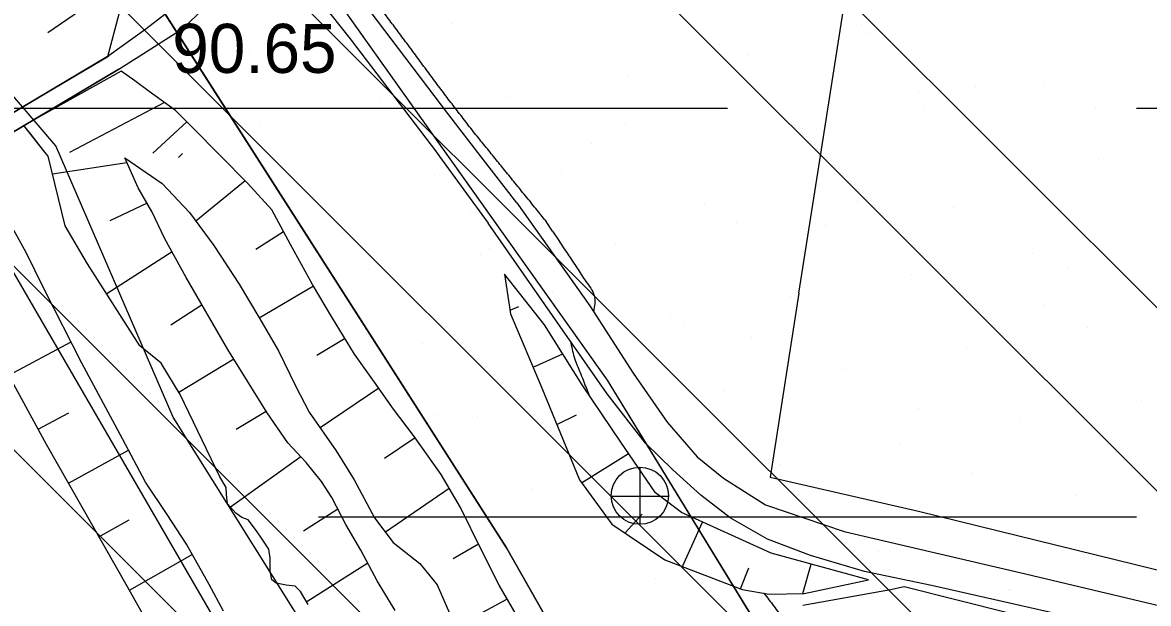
# Model space of a CAD drawing. Extents: x 417995 to 421451, y 4454518 to 4458015.
# Drawn here: x 420846.2 to 420983.9, y 4456446.3 to 4456517.4 of the extents above; entities that cross this region are included whole.
import ezdxf

# ---------------------------------------------------------------- set-up
doc = ezdxf.new("R2010")
doc.units = 0
for name, color, linetype in [('ADAKENARI', 7, 'Continuous'), ('Default', 7, 'Continuous'), ('Egri_1m', 7, 'Continuous'), ('Hid_Dere_Sulu_Yat_Gen', 7, 'Continuous'), ('PL_AYA_BOLGE_PARKI', 7, 'Continuous'), ('PL_AYA_PARK_DINLENME', 7, 'Continuous'), ('PL_TA_K_DERE', 7, 'Continuous'), ('S_Rogar_Kapagi', 7, 'Continuous'), ('Sev_Sevalti', 7, 'Continuous'), ('Sev_Sevustu', 7, 'Continuous'), ('Sev_Tarama', 7, 'Continuous'), ('Sinir_itirazli_Mulkiyet', 7, 'Continuous'), ('Sinir_Tel_bir_taraf', 7, 'Continuous'), ('SN_TR_SIVILASMA', 7, 'Continuous'), ('SN_TR_TASKIN', 7, 'Continuous'), ('TR_PARKALANI', 7, 'Continuous'), ('Y_Kot_Noktasi', 7, 'Continuous'), ('Yol_Kop_Viyaduk', 7, 'Continuous'), ('Yol_Sose', 7, 'Continuous')]:
    doc.layers.add(name, color=color, linetype=linetype)

# ---------------------------------------------------------------- blocks, each defined once
blk = doc.blocks.new('POINT_DISPLAY')
at = {"layer": 'Default'}
blk.add_line((0, 0), (0, 0), dxfattribs=at)

msp = doc.modelspace()

# ---------------------------------------------------------------- linework, layer by layer
at = {"layer": 'ADAKENARI'}
for p, q in [((420862.75, 4456551.08), (420917.7, 4456473.63)), ((420905.43, 4456453.12), (420859.03, 4456525.74)), ((420917.7, 4456473.63), (421125.1, 4456134.88)), ((420983.89, 4456314.84), (420905.43, 4456453.12))]:
    msp.add_line(p, q, dxfattribs=at)
at = {"layer": 'Egri_1m'}
for p, q in [((420910.1, 4456493.27), (420910.26, 4456493.03)), ((420911.03, 4456491.87), (420910.26, 4456493.03)), ((420911.03, 4456491.87), (420911.8, 4456490.71))]:
    msp.add_line(p, q, dxfattribs=at)
for points in [[(420903.87, 4456500.95), (420902.61, 4456502.51), (420901.35, 4456504.06), (420900.13, 4456505.64), (420898.91, 4456507.23), (420897.69, 4456508.82), (420896.5, 4456510.42), (420895.31, 4456512.03), (420894.12, 4456513.64), (420892.93, 4456515.25), (420891.73, 4456516.85), (420890.53, 4456518.45), (420889.33, 4456520.05), (420888.13, 4456521.65), (420886.93, 4456523.25), (420885.74, 4456524.85), (420884.54, 4456526.45), (420883.34, 4456528.05), (420882.2, 4456529.7), (420881.07, 4456531.35), (420879.95, 4456533), (420878.81, 4456534.65), (420877.65, 4456536.28), (420876.49, 4456537.91), (420875.33, 4456539.53), (420874.12, 4456541.13), (420872.85, 4456542.68), (420871.59, 4456544.23), (420871.29, 4456544.59)], [(420910.1, 4456493.27), (420908.84, 4456494.82), (420907.58, 4456496.38), (420906.32, 4456497.93), (420905.06, 4456499.48), (420903.87, 4456500.95)], [(420911.8, 4456490.71), (420912.91, 4456489.05), (420914.02, 4456487.38), (420915.12, 4456485.71), (420916.13, 4456483.99), (420916.05, 4456482.01)], [(420913.24, 4456478.4), (420913.68, 4456476.45), (420914.41, 4456474.59), (420915.14, 4456472.73), (420915.48, 4456471.88)], [(420936.89, 4456447.57), (420938.1, 4456445.98), (420939.29, 4456444.37), (420940.47, 4456442.75), (420941.63, 4456441.12), (420942.8, 4456439.5), (420943.98, 4456437.89), (420944.23, 4456437.55)]]:
    msp.add_spline(points, degree=3, dxfattribs=at)
at = {"layer": 'Hid_Dere_Sulu_Yat_Gen'}
for points in [[(420848.98, 4456501.53), (420846.42, 4456504.79)], [(420881.18, 4456446.18), (420880.23, 4456447.8), (420879.59, 4456448.42), (420878.47, 4456448.57), (420877.24, 4456448.82), (420876.74, 4456449.22), (420876.51, 4456450.27), (420876.53, 4456451.87), (420876.35, 4456452.97), (420875.47, 4456454.3), (420874.84, 4456455.22), (420873.81, 4456456.53), (420873.05, 4456456.84), (420872.33, 4456457.38), (420871.29, 4456458.5), (420871.19, 4456459.65), (420871.13, 4456460.51), (420870.38, 4456461.83), (420865.51, 4456471.89), (420863.18, 4456475.72), (420860.59, 4456477.83), (420854.19, 4456487.85), (420851.44, 4456492.5), (420849.37, 4456501.04), (420848.98, 4456501.53)], [(420870.83, 4456445.38), (420869.07, 4456448.65), (420866.29, 4456453.57), (420863.91, 4456457.22), (420861.28, 4456461.14), (420858.46, 4456466.47), (420853.51, 4456475.72), (420848.88, 4456484.79), (420846.67, 4456489.26), (420840.13, 4456501.06)]]:
    msp.add_lwpolyline(points, dxfattribs=at)
at = {"layer": 'PL_AYA_BOLGE_PARKI'}
msp.add_lwpolyline([(420862.75, 4456551.08), (420917.7, 4456473.63), (421125.1, 4456134.88)], dxfattribs=at)
at = {"layer": 'PL_AYA_PARK_DINLENME'}
for points in [[(420601.86, 4456788.29), (420617.16, 4456779.27), (420632.27, 4456769.91), (420647.17, 4456760.24), (420661.86, 4456750.24), (420676.33, 4456739.93), (420690.57, 4456729.31), (420704.58, 4456718.38), (420718.35, 4456707.15), (420731.88, 4456695.63), (420745.15, 4456683.82), (420758.17, 4456671.73), (420770.92, 4456659.36), (420783.4, 4456646.71), (420795.61, 4456633.8), (420807.53, 4456620.63), (420819.17, 4456607.2), (420830.52, 4456593.53), (420841.57, 4456579.61), (420852.31, 4456565.46), (420862.75, 4456551.08), (420917.7, 4456473.63), (421125.1, 4456134.88)], [(420806.62, 4456538.49), (420839.11, 4456497.14), (420881.95, 4456423.29), (420925.71, 4456349.17), (420926.2, 4456348.31), (420926.65, 4456347.43), (420927.06, 4456346.54), (420927.44, 4456345.63), (420927.78, 4456344.7), (420928.08, 4456343.77), (420928.34, 4456342.82), (420928.57, 4456341.86), (420932.17, 4456325.07), (420943.98, 4456303.65), (421053.63, 4456151.54)], [(420948.8, 4456322.54), (420948.5, 4456324.89), (420948.41, 4456327.25), (420948.41, 4456328.74), (420947.45, 4456334.5), (420947.08, 4456336.43), (420946.62, 4456338.33), (420946.07, 4456340.21), (420945.43, 4456342.06), (420944.71, 4456343.88), (420943.9, 4456345.67), (420943.01, 4456347.41), (420942.03, 4456349.11), (420931.05, 4456367.23), (420903.88, 4456406.47), (420864.64, 4456469.11), (420850.3, 4456502.32), (420823.88, 4456533.26)]]:
    msp.add_lwpolyline(points, dxfattribs=at)
at = {"layer": 'PL_TA_K_DERE'}
msp.add_lwpolyline([(420859.03, 4456525.74), (420905.43, 4456453.12), (420983.89, 4456314.84), (420929.96, 4456284.24), (420852.3, 4456421.11), (420808.54, 4456489.62), (420758.35, 4456552.55), (420701.86, 4456609.89), (420639.69, 4456661.01), (420572.51, 4456705.35), (420500.97, 4456742.52), (420343.75, 4456814.1), (420348.15, 4456880.22), (420452.95, 4456832.51), (420528.13, 4456798.28), (420603.97, 4456758.88), (420676.56, 4456710.96), (420743.75, 4456655.72), (420804.8, 4456593.75)], close=True, dxfattribs=at)
for points in [[(420806.62, 4456538.49), (420839.11, 4456497.14), (420881.95, 4456423.29), (420925.71, 4456349.17), (420926.2, 4456348.31), (420926.65, 4456347.43), (420927.06, 4456346.54), (420927.44, 4456345.63), (420927.78, 4456344.7), (420928.08, 4456343.77), (420928.34, 4456342.82), (420928.57, 4456341.86), (420932.17, 4456325.07), (420943.98, 4456303.65), (421053.63, 4456151.54)], [(420948.8, 4456322.54), (420948.5, 4456324.89), (420948.41, 4456327.25), (420948.41, 4456328.74), (420947.45, 4456334.5), (420947.08, 4456336.43), (420946.62, 4456338.33), (420946.07, 4456340.21), (420945.43, 4456342.06), (420944.71, 4456343.88), (420943.9, 4456345.67), (420943.01, 4456347.41), (420942.03, 4456349.11), (420931.05, 4456367.23), (420903.88, 4456406.47), (420864.64, 4456469.11), (420850.3, 4456502.32), (420823.88, 4456533.26)]]:
    msp.add_lwpolyline(points, dxfattribs=at)
at = {"layer": 'S_Rogar_Kapagi'}
for p, q in [((420921.76, 4456455.97), (420921.76, 4456462.97)), ((420918.19, 4456459.44), (420925.19, 4456459.44))]:
    msp.add_line(p, q, dxfattribs=at)
msp.add_circle((420921.71, 4456459.5), 3.5, dxfattribs=at)
at = {"layer": 'Sev_Sevalti'}
for points in [[(420847.4, 4456503.54), (420846.42, 4456504.78)], [(420848.98, 4456501.53), (420847.4, 4456503.54)], [(420881.18, 4456446.18), (420880.23, 4456447.8), (420879.59, 4456448.42), (420878.47, 4456448.57), (420877.24, 4456448.82), (420876.74, 4456449.22), (420876.51, 4456450.27), (420876.53, 4456451.87), (420876.35, 4456452.97), (420875.47, 4456454.3), (420874.84, 4456455.22), (420873.81, 4456456.53), (420873.05, 4456456.84), (420872.33, 4456457.38), (420871.29, 4456458.5), (420871.19, 4456459.65), (420871.13, 4456460.51), (420870.38, 4456461.83), (420865.51, 4456471.89), (420863.18, 4456475.72), (420860.59, 4456477.83), (420854.19, 4456487.85), (420851.44, 4456492.5), (420849.37, 4456501.04), (420848.98, 4456501.53)], [(420870.83, 4456445.38), (420869.07, 4456448.65), (420866.29, 4456453.57), (420863.91, 4456457.22), (420861.28, 4456461.14), (420858.46, 4456466.47), (420853.51, 4456475.72), (420848.88, 4456484.79), (420846.67, 4456489.26), (420840.13, 4456501.06)], [(420858.74, 4456500.85), (420863.33, 4456497.68), (420866.64, 4456494.16), (420869.62, 4456490.1), (420872.73, 4456485.39), (420875.13, 4456481.34), (420877.53, 4456477.23), (420879.61, 4456472.95), (420881.29, 4456469.74), (420884.58, 4456465.01), (420886.79, 4456461.44), (420889.27, 4456456.8), (420891.56, 4456453.76), (420894.81, 4456451.2), (420896.93, 4456448.61), (420898.44, 4456445.15)], [(420949.65, 4456449.23), (420937.79, 4456452.49), (420926.79, 4456457.45), (420923.63, 4456459.87), (420919.38, 4456466.04), (420914.68, 4456473.07), (420910.07, 4456480.42), (420905.15, 4456486.59)]]:
    msp.add_lwpolyline(points, dxfattribs=at)
at = {"layer": 'Sev_Sevustu'}
for points in [[(420845.29, 4456506.49), (420856.68, 4456513.25), (420858.08, 4456518.63), (420854.62, 4456526.41), (420837.79, 4456546.63), (420823.39, 4456564.02), (420803.02, 4456585.3), (420794.82, 4456594.49), (420789.11, 4456600.47)], [(420859.97, 4456510.25), (420858.32, 4456511.45), (420846.42, 4456504.78)], [(420870.21, 4456501.31), (420867.18, 4456504.4), (420864.96, 4456506.63), (420861.74, 4456508.96), (420859.97, 4456510.25)], [(420932.28, 4456317.14), (420928.34, 4456324.31), (420923.3, 4456333.4), (420917.63, 4456343.65), (420906.82, 4456363.36), (420898.12, 4456377.79), (420887.73, 4456398.47), (420883.63, 4456404.85), (420877.8, 4456414.82), (420868.36, 4456431.78), (420859.08, 4456448.34), (420849.18, 4456465.78), (420839.36, 4456483.76), (420832.14, 4456496.33), (420840.13, 4456501.06)], [(420891.79, 4456445.46), (420889.6, 4456449.08), (420887.61, 4456452.82), (420885.76, 4456455.99), (420884.05, 4456459.28), (420882.78, 4456461.24), (420880.9, 4456463.55), (420878.68, 4456465.99), (420876.14, 4456469.66), (420871.34, 4456477.39), (420866.26, 4456486.21), (420863.63, 4456490.92), (420862.07, 4456494.27), (420860.39, 4456497.15), (420858.74, 4456500.85)], [(420907.33, 4456443.7), (420904.52, 4456448.57), (420902.37, 4456452.82), (420899.77, 4456458.04), (420897.42, 4456462.11), (420894.03, 4456466.87), (420891.61, 4456470.1), (420889.28, 4456473.41), (420886.83, 4456476.8), (420884.15, 4456481.21), (420881.69, 4456485.35), (420879, 4456490.23), (420876.72, 4456494.46), (420873.75, 4456497.74), (420870.43, 4456501.08), (420870.21, 4456501.31)], [(420905.15, 4456486.59), (420905.92, 4456481.74), (420909.7, 4456472.78), (420914.35, 4456461.43), (420918.31, 4456456.02), (420924.75, 4456451.65), (420934.22, 4456448.03), (420937.53, 4456447.45), (420941.81, 4456447.54), (420949.65, 4456449.23)]]:
    msp.add_lwpolyline(points, dxfattribs=at)
at = {"layer": 'Sev_Tarama'}
for p, q in [((420856.89, 4456521.31), (420849.32, 4456516.13)), ((420863.61, 4456507.61), (420851.99, 4456501.5)), ((420866.33, 4456505.25), (420862.16, 4456501.39)), ((420859.01, 4456500.24), (420849.9, 4456498.83)), ((420865.8, 4456501.35), (420865.3, 4456500.87)), ((420873.46, 4456498.03), (420867.42, 4456493.1)), ((420861.47, 4456495.3), (420856.92, 4456493.11)), ((420878.15, 4456491.8), (420874.75, 4456489.64)), ((420864.52, 4456489.33), (420856.53, 4456484.2)), ((420881.81, 4456485.14), (420875.19, 4456481.24)), ((420868.2, 4456482.84), (420864.39, 4456480.35)), ((420905.85, 4456482.19), (420906.9, 4456482.63)), ((420844.57, 4456474.23), (420852.19, 4456478.31)), ((420885.67, 4456478.72), (420882.23, 4456476.67)), ((420908.68, 4456475.21), (420912.31, 4456476.84)), ((420872.08, 4456476.2), (420865.36, 4456472.13)), ((420889.8, 4456472.67), (420882.64, 4456467.8)), ((420876.04, 4456469.81), (420872.35, 4456467.6)), ((420848.16, 4456467.64), (420851.92, 4456469.65)), ((420911.57, 4456468.22), (420913.95, 4456469.41)), ((420894.24, 4456466.58), (420890.48, 4456464.07)), ((420851.87, 4456461.04), (420859.19, 4456465.08)), ((420880.28, 4456464.24), (420871.68, 4456458.08)), ((420914.6, 4456461.09), (420920.31, 4456464.68)), ((420898.41, 4456460.4), (420890.6, 4456455.03)), ((420884.78, 4456457.87), (420880.61, 4456455.17)), ((420855.59, 4456454.49), (420859.28, 4456456.56)), ((420919.91, 4456454.94), (420921.98, 4456457.24)), ((420926.92, 4456450.83), (420929.38, 4456456.28)), ((420902, 4456453.57), (420898.91, 4456451.76)), ((420859.31, 4456447.93), (420867, 4456452.31)), ((420888.44, 4456451.26), (420880.99, 4456446.51)), ((420934.03, 4456448.1), (420935.05, 4456450.68)), ((420941.66, 4456447.53), (420942.67, 4456451.14)), ((420905.51, 4456446.86), (420899.26, 4456443.47))]:
    msp.add_line(p, q, dxfattribs=at)
at = {"layer": 'Sinir_itirazli_Mulkiyet'}
for points in [[(420943.71, 4456500.54), (420947.94, 4456527.61), (420910.29, 4456537.41), (420896.58, 4456543.07), (420895.15, 4456544.18), (420894.59, 4456544.87), (420894.07, 4456545.89), (420893.73, 4456548.71), (420900.14, 4456583.62), (420902.87, 4456601.53)], [(420941.16, 4456484.28), (420943.71, 4456500.54)], [(420941.16, 4456484.28), (420937.64, 4456461.75), (420955.79, 4456457.63), (420996.73, 4456447.54)]]:
    msp.add_lwpolyline(points, dxfattribs=at)
at = {"layer": 'Sinir_Tel_bir_taraf'}
msp.add_lwpolyline([(420941.64, 4456446.12), (420952.36, 4456448.02), (420954.02, 4456448.4), (420973.29, 4456443.53), (420993.35, 4456438.58), (421003.51, 4456435.24)], dxfattribs=at)
at = {"layer": 'SN_TR_SIVILASMA'}
for p, q in [((421278.81, 4456188.63), (420012.21, 4457455.23)), ((421278.58, 4456166.41), (420006.13, 4457438.86)), ((421278.12, 4456121.97), (419993.97, 4457406.12)), ((421277.88, 4456099.75), (419987.89, 4457389.75)), ((421277.42, 4456055.31), (419975.73, 4457357.01)), ((421277.19, 4456033.09), (419969.65, 4457340.64))]:
    msp.add_line(p, q, dxfattribs=at)
at = {"layer": 'SN_TR_TASKIN'}
for p, q in [((420832.43, 4456506.9), (420932.43, 4456506.9)), ((420982.43, 4456506.9), (421082.43, 4456506.9)), ((420882.43, 4456456.9), (420982.43, 4456456.9))]:
    msp.add_line(p, q, dxfattribs=at)
at = {"layer": 'Yol_Kop_Viyaduk'}
for points in [[(420837.13, 4456501.65), (420856.84, 4456513.34)], [(420858.03, 4456511.67), (420841.06, 4456501.61)]]:
    msp.add_lwpolyline(points, dxfattribs=at)
at = {"layer": 'Yol_Sose'}
for points in [[(420792.11, 4456632.09), (420805.12, 4456619.91), (420817.01, 4456606.52), (420828.63, 4456591.21), (420841.86, 4456575.52), (420850.47, 4456564.23), (420861.9, 4456549.29), (420869.9, 4456536.32), (420870.49, 4456534.21), (420870.61, 4456532.34), (420870.55, 4456530.32), (420870.27, 4456528.16), (420868.7, 4456524.11), (420865.61, 4456519.88), (420861.32, 4456516.57), (420856.84, 4456513.34), (420837.13, 4456501.65)], [(420902.32, 4456500.97), (420898.36, 4456506.08), (420888.75, 4456518.77), (420883.69, 4456526.53), (420876.6, 4456536.25), (420870.16, 4456546.37), (420865, 4456555.02), (420859.35, 4456563.68), (420856.53, 4456568.13), (420856.02, 4456569.32), (420855.07, 4456572.37), (420854.62, 4456576.83)], [(420841.06, 4456501.61), (420858.03, 4456511.67), (420865.86, 4456516.67), (420869.21, 4456519.89), (420876.07, 4456528.32), (420886.31, 4456515.41), (420896.84, 4456501.53), (420897.21, 4456501.02)], [(420897.21, 4456501.02), (420903.16, 4456492.83)], [(420906.69, 4456495.33), (420902.32, 4456500.97)], [(420906.69, 4456495.33), (420915.58, 4456482.74), (420920.91, 4456474.51), (420925.07, 4456468.49), (420928.73, 4456464.24), (420931.93, 4456461.65), (420937.09, 4456458.4), (420946.69, 4456455.14), (420968.85, 4456449.96), (420988.6, 4456445.25), (421000.06, 4456441.88), (421008.82, 4456439.14), (421009.53, 4456439.1), (421010.24, 4456439.33), (421010.99, 4456439.83), (421011.9, 4456441.02), (421014.02, 4456449.34), (421017.01, 4456461.13), (421020.86, 4456478.2), (421025.85, 4456499.68)], [(420984.55, 4456442.36), (420969.43, 4456445.77), (420957.36, 4456448.5), (420949.19, 4456450.23), (420942.58, 4456452.18), (420937.31, 4456454.18), (420932.75, 4456456.79), (420929.18, 4456459.55), (420925.76, 4456462.66), (420922.41, 4456465.94), (420917.71, 4456471.96), (420911.98, 4456480.21), (420903.16, 4456492.83)]]:
    msp.add_lwpolyline(points, dxfattribs=at)

# ---------------------------------------------------------------- block references
at = {"layer": 'TR_PARKALANI', "xscale": 0.1, "yscale": 0.10000000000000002}
for p in [(420883.32, 4456516.68), (420898.78, 4456517.22), (420948.79, 4456517.12), (420886.78, 4456515.24), (420949.76, 4456516.05), (420868.54, 4456514.08), (420874.04, 4456513.99), (420931.44, 4456514.65), (420933.15, 4456514.8), (420934.98, 4456513.44), (420895.61, 4456510.69), (420920.21, 4456510.84), (420971.19, 4456509.67), (420955.79, 4456508.97), (420962.7, 4456509.59), (420889.98, 4456507.7), (420905.44, 4456508.24), (420956.42, 4456507.07), (420977.47, 4456506.99), (420875.2, 4456505.1), (420919.95, 4456505.01), (420941.64, 4456504.47), (420915.77, 4456502.63), (420926.87, 4456501.86), (420900.13, 4456500.31), (420977.85, 4456500.69), (420896.64, 4456498.72), (420912.1, 4456499.26), (420963.08, 4456498.09), (420881.86, 4456496.12), (420929.68, 4456495.1), (420948.3, 4456495.49), (420960.09, 4456494.82), (420900.98, 4456494.01), (420933.53, 4456492.88), (420944.45, 4456492.5), (420982.73, 4456492.42), (420885.34, 4456491.69), (420902.23, 4456489.04), (420903.3, 4456489.74), (420918.76, 4456490.28), (420969.74, 4456489.11), (420946.9, 4456488.46), (420888.53, 4456487.14), (420954.96, 4456486.51), (420973.99, 4456487.29), (420911.06, 4456484.5), (420940.19, 4456483.9), (420971.24, 4456482.78), (420909.96, 4456480.76), (420925.42, 4456481.3), (420927.07, 4456480.33), (420976.4, 4456480.13), (420895.19, 4456478.16), (420935.41, 4456478.82), (420961.62, 4456477.53), (420946.85, 4456474.92), (420940.98, 4456472.8), (420971.39, 4456472.52), (420912.28, 4456471.71), (420916.62, 4456471.78), (420932.08, 4456472.32), (420983.06, 4456471.15), (420955.75, 4456470.2), (420896.64, 4456469.39), (420901.85, 4456469.18), (420968.29, 4456468.55), (420953.51, 4456465.94), (420917.69, 4456462.85), (420938.74, 4456463.34), (420923.28, 4456462.8), (420962.35, 4456462.26), (420908.51, 4456460.2), (420974.95, 4456459.57), (420938.37, 4456458.03), (420960.17, 4456456.96), (420945.4, 4456454.36), (420950.86, 4456452.62), (420915.17, 4456451.22), (420952.28, 4456450.5), (420981.61, 4456450.59), (420923.58, 4456449.41), (420982.69, 4456450.22), (420966.83, 4456447.98), (420967.05, 4456447.9)]:
    msp.add_blockref('POINT_DISPLAY', p, dxfattribs=at)

# ---------------------------------------------------------------- texts
at = {"layer": 'Y_Kot_Noktasi'}
msp.add_text('90.65', height=6, dxfattribs=at).set_placement((420864.55, 4456511.23))

doc.saveas('drawing.dxf')
